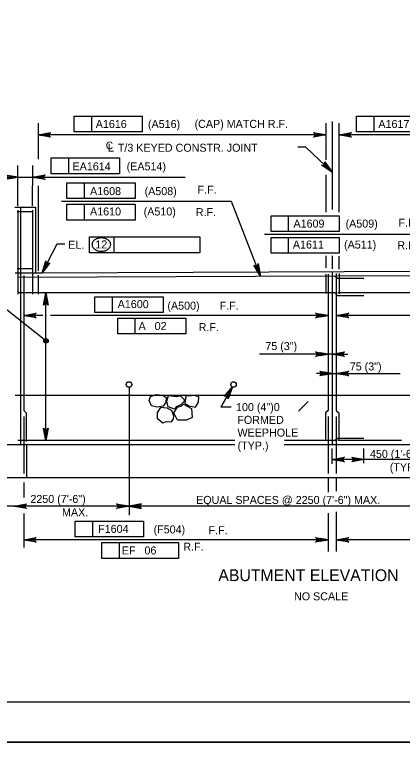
# Model space of a CAD drawing. Extents: x 634540 to 640306, y 296059 to 300275.
# Drawn here: x 638656 to 638801, y 297240 to 297519.9 of the extents above; entities that cross this region are included whole.
import ezdxf

# ---------------------------------------------------------------- set-up
doc = ezdxf.new("R2010")
doc.units = 0
for name, color, linetype in [('10', 7, 'Continuous'), ('2', 7, 'Continuous'), ('3', 7, 'Continuous'), ('4', 7, 'Continuous'), ('5', 7, 'Continuous'), ('PLT-BNDY', 7, 'Continuous')]:
    doc.layers.add(name, color=color, linetype=linetype)

# ---------------------------------------------------------------- blocks, each defined once
blk = doc.blocks.new('ROCK')
at = {"layer": '4'}
for points in [[(2.36725, 1.088), (2.2065, 0.82625), (2.378625, 0.506625), (2.66975, 0.3095), (3.128875, 0.403375), (3.48475, 0.6775), (3.4915, 1.123375), (3.25625, 1.36725), (2.783625, 1.308375)], [(1.10175, -0.02725), (1.4015, -0.159125), (1.78825, -0.148875), (1.980875, -0.266), (2.343375, 0.09475), (2.27875, 0.5505), (1.969375, 0.883), (1.4225, 0.553625), (1.152875, 0.479), (1.0105, 0.082)], [(0.74675, 0.359875), (0.882, 0.16), (1.072875, -0.144), (0.892, -0.457375), (0.448125, -0.758625), (0.1, -0.49325), (-0.095, -0.146375), (0.202875, 0.1025), (0.579125, 0.219875)], [(2.231375, -0.71725), (2.2025, -0.266375), (2.45475, 0.037125), (2.9085, 0.28875), (3.2995, 0.047625), (3.46875, -0.344), (3.231625, -0.855), (2.92, -0.860375), (2.5765, -1.054625), (2.340375, -0.904375)], [(1.2085, -0.192875), (0.778375, -0.737625), (1.008375, -1.391375), (1.48725, -1.396875), (2.09825, -1.106625), (2.133375, -0.486375), (1.723125, -0.203375), (1.37425, -0.239875)]]:
    blk.add_lwpolyline(points, close=True, dxfattribs=at)

msp = doc.modelspace()

# ---------------------------------------------------------------- linework, layer by layer
at = {"layer": '10'}
for p, q in [((638774.79, 297479.99), (638774.79, 297447.03)), ((638655.99, 297447.85), (638663.68, 297447.85)), ((638658.1, 297447.85), (638658.13, 297358.89)), ((638663.68, 297447.85), (638663.71, 297423.3)), ((638774.79, 297429.68), (638774.79, 297424.81)), ((638666.27, 297423.3), (638883.32, 297424.22)), ((638656.11, 297423.26), (638666.27, 297423.3)), ((638774.79, 297423.61), (638774.79, 297358.89)), ((638659.3, 297377.35), (638656.11, 297377.35)), ((638887, 297377.35), (638657.64, 297377.35)), ((638738.3, 297358.89), (638577.08, 297358.89)), ((638660.37, 297358.89), (638660.37, 297346.59)), ((638810.2, 297358.89), (638756.83, 297358.89)), ((638577.08, 297346.59), (638958.32, 297346.59))]:
    msp.add_line(p, q, dxfattribs=at)
at = {"layer": '2'}
msp.add_line((639261.46, 297262.46), (638475.46, 297262.46), dxfattribs=at)
at = {"layer": '3'}
for p, q in [((638678.2, 297481.99), (638703.73, 297481.99)), ((638678.2, 297476.08), (638678.2, 297481.99)), ((638684.79, 297476.08), (638684.79, 297481.99)), ((638703.73, 297481.99), (638703.73, 297476.08)), ((638783.92, 297481.99), (638809.46, 297481.99)), ((638783.92, 297476.08), (638783.92, 297481.99)), ((638790.51, 297476.08), (638790.51, 297481.99)), ((638664.75, 297479.43), (638664.75, 297465.86)), ((638772.44, 297479.43), (638772.44, 297465.65)), ((638777.39, 297446.06), (638777.39, 297479.43)), ((638772.44, 297474.99), (638664.75, 297474.99)), ((638703.73, 297476.08), (638678.2, 297476.08)), ((638879.75, 297474.99), (638777.39, 297474.99)), ((638809.46, 297476.08), (638783.92, 297476.08)), ((638764.92, 297470.44), (638761.97, 297470.44)), ((638774.79, 297461.05), (638764.92, 297470.44)), ((638669.65, 297466.35), (638695.19, 297466.35)), ((638669.65, 297460.44), (638669.65, 297466.35)), ((638676.24, 297460.44), (638676.24, 297466.35)), ((638695.19, 297466.35), (638695.19, 297460.44)), ((638657.1, 297448.36), (638657.13, 297463.53)), ((638662.65, 297448.37), (638662.68, 297463.54)), ((638695.19, 297460.44), (638669.65, 297460.44)), ((638657.12, 297459.1), (638651.23, 297459.1)), ((638657.13, 297459.1), (638665.24, 297459.1)), ((638665.23, 297459.1), (638719.72, 297459.1)), ((638668.2, 297459.1), (638671.15, 297459.1)), ((638772.44, 297460.07), (638772.44, 297446.01)), ((638664.75, 297455.93), (638664.75, 297424.06)), ((638675.52, 297457.06), (638701.06, 297457.06)), ((638675.52, 297451.16), (638675.52, 297457.06)), ((638682.11, 297451.16), (638682.11, 297457.06)), ((638701.06, 297457.06), (638701.06, 297451.16)), ((638737.08, 297450.07), (638673.51, 297450.07)), ((638701.06, 297451.16), (638675.52, 297451.16)), ((638675.52, 297448.98), (638701.06, 297448.98)), ((638675.52, 297443.08), (638675.52, 297448.98)), ((638682.11, 297443.08), (638682.11, 297448.98)), ((638701.06, 297448.98), (638701.06, 297443.08)), ((638747.93, 297422.11), (638737.08, 297450.07)), ((638751.91, 297444.67), (638777.45, 297444.67)), ((638751.91, 297438.77), (638751.91, 297444.67)), ((638758.51, 297438.77), (638758.51, 297444.67)), ((638777.45, 297444.67), (638777.45, 297438.77)), ((638701.06, 297443.08), (638675.52, 297443.08)), ((638777.45, 297438.77), (638751.91, 297438.77)), ((638684.01, 297436.74), (638693.19, 297436.74)), ((638684.01, 297430.83), (638684.01, 297436.74)), ((638693.19, 297430.83), (638693.19, 297436.74)), ((638693.19, 297436.74), (638725.23, 297436.74)), ((638725.23, 297436.74), (638725.23, 297430.83)), ((638814.79, 297437.68), (638749.5, 297437.68)), ((638751.91, 297430.69), (638751.91, 297436.59)), ((638751.91, 297436.59), (638777.45, 297436.59)), ((638758.51, 297430.69), (638758.51, 297436.59)), ((638777.45, 297436.59), (638777.45, 297430.69)), ((638666.27, 297423.3), (638671.83, 297434.22)), ((638671.83, 297434.22), (638674.78, 297434.22)), ((638725.23, 297430.83), (638684.01, 297430.83)), ((638777.45, 297430.69), (638751.91, 297430.69)), ((638772.44, 297429.68), (638772.44, 297425.17)), ((638777.39, 297424.7), (638777.39, 297429.57)), ((638667.66, 297360.43), (638667.66, 297415.8)), ((638685.98, 297414.36), (638711.52, 297414.36)), ((638685.98, 297408.46), (638685.98, 297414.36)), ((638692.58, 297408.46), (638692.58, 297414.36)), ((638711.52, 297414.36), (638711.52, 297408.46)), ((638773.25, 297410.43), (638773.25, 297407.31)), ((638667.66, 297397.84), (638653.11, 297409.32)), ((638666.47, 297407.36), (638659.32, 297407.36)), ((638773.25, 297407.36), (638669.35, 297407.36)), ((638711.52, 297408.46), (638685.98, 297408.46)), ((638876.07, 297407.36), (638776.32, 297407.36)), ((638694.52, 297400.38), (638694.52, 297406.28)), ((638694.52, 297406.28), (638720.06, 297406.28)), ((638701.11, 297400.38), (638701.11, 297406.28)), ((638720.06, 297406.28), (638720.06, 297400.38)), ((638720.06, 297400.38), (638694.52, 297400.38)), ((638767.34, 297392.78), (638747.6, 297392.78)), ((638773.25, 297392.78), (638766.79, 297392.78)), ((638774.79, 297392.78), (638773.25, 297392.78)), ((638774.79, 297392.78), (638780.69, 297392.78)), ((638774.79, 297385.61), (638768.88, 297385.61)), ((638774.79, 297385.61), (638776.32, 297385.61)), ((638776.32, 297385.61), (638782.23, 297385.61)), ((638782.23, 297385.61), (638800.26, 297385.61)), ((638737.47, 297380.58), (638733.11, 297373.09)), ((638762.16, 297371.46), (638765.85, 297375.14)), ((638733.11, 297373.09), (638736.99, 297373.09)), ((638774.79, 297351.78), (638774.79, 297357.43)), ((638786.7, 297351.92), (638786.7, 297357.43)), ((638820.72, 297353.34), (638774.79, 297353.34)), ((638773.25, 297346.59), (638773.25, 297341.05)), ((638776.32, 297346.59), (638776.32, 297341.48)), ((638659.32, 297344.68), (638659.32, 297339.04)), ((638888.42, 297335.83), (638607.52, 297335.83)), ((638659.32, 297333.16), (638659.32, 297320.33)), ((638773.25, 297333.25), (638773.25, 297318.83)), ((638776.32, 297333.69), (638776.32, 297318.83)), ((638678.59, 297330.26), (638704.13, 297330.26)), ((638678.59, 297324.36), (638678.59, 297330.26)), ((638685.19, 297324.36), (638685.19, 297330.26)), ((638704.13, 297330.26), (638704.13, 297324.36)), ((638773.25, 297323.26), (638659.32, 297323.26)), ((638704.13, 297324.36), (638678.59, 297324.36)), ((638885.41, 297323.26), (638776.32, 297323.26)), ((638688.58, 297316.28), (638688.58, 297322.18)), ((638688.58, 297322.18), (638717.24, 297322.18)), ((638695.17, 297316.28), (638695.17, 297322.18)), ((638717.24, 297322.18), (638717.24, 297316.28)), ((638717.24, 297316.28), (638688.58, 297316.28))]:
    msp.add_line(p, q, dxfattribs=at)
for points in [[(638664.75, 297474.99), (638669.41, 297475.87), (638669.05, 297475.62), (638668.87, 297475.3), (638668.81, 297474.99), (638668.87, 297474.68), (638669.05, 297474.37), (638669.41, 297474.12), (638664.75, 297474.99), (638669.05, 297474.37), (638668.87, 297474.68), (638664.75, 297474.99), (638668.81, 297474.99), (638668.87, 297475.3), (638664.75, 297474.99), (638669.05, 297475.62)], [(638772.44, 297474.99), (638767.78, 297474.12), (638768.14, 297474.37), (638768.32, 297474.68), (638768.38, 297474.99), (638768.32, 297475.3), (638768.14, 297475.62), (638767.78, 297475.87), (638772.44, 297474.99), (638768.14, 297475.62), (638768.32, 297475.3), (638772.44, 297474.99), (638768.38, 297474.99), (638768.32, 297474.68), (638772.44, 297474.99), (638768.14, 297474.37)], [(638777.39, 297474.99), (638782.05, 297475.87), (638781.69, 297475.62), (638781.51, 297475.3), (638781.45, 297474.99), (638781.51, 297474.68), (638781.69, 297474.37), (638782.05, 297474.12), (638777.39, 297474.99), (638781.69, 297474.37), (638781.51, 297474.68), (638777.39, 297474.99), (638781.45, 297474.99), (638781.51, 297475.3), (638777.39, 297474.99), (638781.69, 297475.62)], [(638774.79, 297461.05), (638770.81, 297463.63), (638771.24, 297463.57), (638771.59, 297463.67), (638771.84, 297463.85), (638772.02, 297464.12), (638772.1, 297464.47), (638772.01, 297464.9), (638774.79, 297461.05), (638772.1, 297464.47), (638772.02, 297464.12), (638774.79, 297461.05), (638771.84, 297463.85), (638771.59, 297463.67), (638774.79, 297461.05), (638771.24, 297463.57)], [(638657.12, 297459.1), (638652.46, 297458.23), (638652.82, 297458.48), (638653.01, 297458.79), (638653.06, 297459.1), (638653.01, 297459.42), (638652.82, 297459.73), (638652.46, 297459.98), (638657.12, 297459.1), (638652.82, 297459.73), (638653.01, 297459.42), (638657.12, 297459.1), (638653.06, 297459.1), (638653.01, 297458.79), (638657.12, 297459.1), (638652.82, 297458.48)], [(638662.66, 297459.1), (638667.32, 297459.98), (638666.96, 297459.73), (638666.78, 297459.42), (638666.72, 297459.1), (638666.78, 297458.79), (638666.96, 297458.48), (638667.32, 297458.23), (638662.66, 297459.1), (638666.96, 297458.48), (638666.78, 297458.79), (638662.66, 297459.1), (638666.72, 297459.1), (638666.78, 297459.42), (638662.66, 297459.1), (638666.96, 297459.73)], [(638666.27, 297423.3), (638667.61, 297427.85), (638667.66, 297427.42), (638667.86, 297427.11), (638668.11, 297426.92), (638668.41, 297426.83), (638668.78, 297426.85), (638669.16, 297427.06), (638666.27, 297423.3), (638668.78, 297426.85), (638668.41, 297426.83), (638666.27, 297423.3), (638668.11, 297426.92), (638667.86, 297427.11), (638666.27, 297423.3), (638667.66, 297427.42)], [(638747.93, 297422.11), (638745.43, 297426.14), (638745.79, 297425.89), (638746.15, 297425.84), (638746.46, 297425.9), (638746.73, 297426.06), (638746.96, 297426.35), (638747.06, 297426.77), (638747.93, 297422.11), (638746.96, 297426.35), (638746.73, 297426.06), (638747.93, 297422.11), (638746.46, 297425.9), (638746.15, 297425.84), (638747.93, 297422.11), (638745.79, 297425.89)], [(638667.66, 297415.8), (638668.53, 297411.14), (638668.28, 297411.49), (638667.97, 297411.68), (638667.66, 297411.73), (638667.35, 297411.68), (638667.03, 297411.49), (638666.79, 297411.14), (638667.66, 297415.8), (638667.03, 297411.49), (638667.35, 297411.68), (638667.66, 297415.8), (638667.66, 297411.73), (638667.97, 297411.68), (638667.66, 297415.8), (638668.28, 297411.49)], [(638659.32, 297407.36), (638663.98, 297408.24), (638663.62, 297407.99), (638663.43, 297407.68), (638663.38, 297407.36), (638663.43, 297407.05), (638663.62, 297406.74), (638663.98, 297406.49), (638659.32, 297407.36), (638663.62, 297406.74), (638663.43, 297407.05), (638659.32, 297407.36), (638663.38, 297407.36), (638663.43, 297407.68), (638659.32, 297407.36), (638663.62, 297407.99)], [(638773.25, 297407.36), (638768.59, 297406.49), (638768.95, 297406.74), (638769.13, 297407.05), (638769.19, 297407.36), (638769.13, 297407.68), (638768.95, 297407.99), (638768.59, 297408.24), (638773.25, 297407.36), (638768.95, 297407.99), (638769.13, 297407.68), (638773.25, 297407.36), (638769.19, 297407.36), (638769.13, 297407.05), (638773.25, 297407.36), (638768.95, 297406.74)], [(638776.32, 297407.36), (638780.98, 297408.24), (638780.63, 297407.99), (638780.44, 297407.68), (638780.39, 297407.36), (638780.44, 297407.05), (638780.63, 297406.74), (638780.98, 297406.49), (638776.32, 297407.36), (638780.63, 297406.74), (638780.44, 297407.05), (638776.32, 297407.36), (638780.39, 297407.36), (638780.44, 297407.68), (638776.32, 297407.36), (638780.63, 297407.99)], [(638773.25, 297392.78), (638768.59, 297391.91), (638768.95, 297392.15), (638769.13, 297392.47), (638769.19, 297392.78), (638769.13, 297393.09), (638768.95, 297393.41), (638768.59, 297393.65), (638773.25, 297392.78), (638768.95, 297393.41), (638769.13, 297393.09), (638773.25, 297392.78), (638769.19, 297392.78), (638769.13, 297392.47), (638773.25, 297392.78), (638768.95, 297392.15)], [(638774.79, 297392.78), (638779.45, 297393.65), (638779.09, 297393.41), (638778.9, 297393.09), (638778.85, 297392.78), (638778.9, 297392.47), (638779.09, 297392.15), (638779.45, 297391.9), (638774.79, 297392.78), (638779.09, 297392.15), (638778.9, 297392.47), (638774.79, 297392.78), (638778.85, 297392.78), (638778.9, 297393.09), (638774.79, 297392.78), (638779.09, 297393.41)], [(638774.79, 297385.61), (638770.12, 297384.74), (638770.48, 297384.99), (638770.67, 297385.3), (638770.72, 297385.61), (638770.67, 297385.93), (638770.48, 297386.24), (638770.12, 297386.49), (638774.79, 297385.61), (638770.48, 297386.24), (638770.67, 297385.93), (638774.79, 297385.61), (638770.72, 297385.61), (638770.67, 297385.3), (638774.79, 297385.61), (638770.48, 297384.99)], [(638776.32, 297385.61), (638780.98, 297386.49), (638780.63, 297386.24), (638780.44, 297385.93), (638780.39, 297385.61), (638780.44, 297385.3), (638780.63, 297384.99), (638780.98, 297384.74), (638776.32, 297385.61), (638780.63, 297384.99), (638780.44, 297385.3), (638776.32, 297385.61), (638780.39, 297385.61), (638780.44, 297385.93), (638776.32, 297385.61), (638780.63, 297386.24)], [(638737.47, 297380.58), (638735.88, 297376.11), (638735.85, 297376.55), (638735.67, 297376.86), (638735.43, 297377.07), (638735.13, 297377.18), (638734.77, 297377.17), (638734.37, 297376.99), (638737.47, 297380.58), (638734.77, 297377.17), (638735.13, 297377.18), (638737.47, 297380.58), (638735.43, 297377.07), (638735.67, 297376.86), (638737.47, 297380.58), (638735.85, 297376.55)], [(638667.66, 297360.43), (638666.79, 297365.09), (638667.03, 297364.73), (638667.35, 297364.55), (638667.66, 297364.49), (638667.97, 297364.55), (638668.28, 297364.73), (638668.53, 297365.09), (638667.66, 297360.43), (638668.28, 297364.73), (638667.97, 297364.55), (638667.66, 297360.43), (638667.66, 297364.49), (638667.35, 297364.55), (638667.66, 297360.43), (638667.03, 297364.73)], [(638774.79, 297353.34), (638779.45, 297354.22), (638779.09, 297353.97), (638778.9, 297353.66), (638778.85, 297353.34), (638778.9, 297353.03), (638779.09, 297352.72), (638779.45, 297352.47), (638774.79, 297353.34), (638779.09, 297352.72), (638778.9, 297353.03), (638774.79, 297353.34), (638778.85, 297353.34), (638778.9, 297353.66), (638774.79, 297353.34), (638779.09, 297353.97)], [(638786.76, 297353.34), (638782.1, 297352.47), (638782.46, 297352.72), (638782.65, 297353.03), (638782.7, 297353.34), (638782.65, 297353.66), (638782.46, 297353.97), (638782.1, 297354.22), (638786.76, 297353.34), (638782.46, 297353.97), (638782.65, 297353.66), (638786.76, 297353.34), (638782.7, 297353.34), (638782.65, 297353.03), (638786.76, 297353.34), (638782.46, 297352.72)], [(638659.32, 297323.26), (638663.98, 297324.14), (638663.62, 297323.89), (638663.43, 297323.58), (638663.38, 297323.26), (638663.43, 297322.95), (638663.62, 297322.64), (638663.98, 297322.39), (638659.32, 297323.26), (638663.62, 297322.64), (638663.43, 297322.95), (638659.32, 297323.26), (638663.38, 297323.26), (638663.43, 297323.58), (638659.32, 297323.26), (638663.62, 297323.89)], [(638773.25, 297323.26), (638768.59, 297322.39), (638768.95, 297322.64), (638769.13, 297322.95), (638769.19, 297323.26), (638769.13, 297323.58), (638768.95, 297323.89), (638768.59, 297324.14), (638773.25, 297323.26), (638768.95, 297323.89), (638769.13, 297323.58), (638773.25, 297323.26), (638769.19, 297323.26), (638769.13, 297322.95), (638773.25, 297323.26), (638768.95, 297322.64)], [(638776.32, 297323.26), (638780.98, 297324.14), (638780.63, 297323.89), (638780.44, 297323.58), (638780.39, 297323.26), (638780.44, 297322.95), (638780.63, 297322.64), (638780.98, 297322.39), (638776.32, 297323.26), (638780.63, 297322.64), (638780.44, 297322.95), (638776.32, 297323.26), (638780.39, 297323.26), (638780.44, 297323.58), (638776.32, 297323.26), (638780.63, 297323.89)]]:
    msp.add_lwpolyline(points, dxfattribs=at)
for points in [[(638772.3, 297462.72), (638772.97, 297463.44), (638774.79, 297461.05)], [(638654.18, 297459.6), (638654.18, 297458.61), (638657.13, 297459.1)], [(638667.17, 297426.15), (638668.05, 297425.71), (638666.27, 297423.3)], [(638746.4, 297424.7), (638747.32, 297425.05), (638747.91, 297422.11)], [(638668.15, 297412.84), (638667.17, 297412.84), (638667.66, 297415.8)], [(638770.3, 297407.86), (638770.3, 297406.87), (638773.25, 297407.36)], [(638779.28, 297407.86), (638779.28, 297406.87), (638776.32, 297407.36)], [(638770.3, 297393.27), (638770.3, 297392.29), (638773.25, 297392.78)], [(638777.74, 297393.27), (638777.74, 297392.29), (638774.79, 297392.78)], [(638771.83, 297386.1), (638771.83, 297385.12), (638774.79, 297385.61)], [(638779.28, 297386.1), (638779.28, 297385.12), (638776.32, 297385.61)], [(638736.42, 297377.79), (638735.57, 297378.29), (638737.48, 297380.59)], [(638668.15, 297363.38), (638667.17, 297363.38), (638667.66, 297360.43)], [(638770.3, 297323.76), (638770.3, 297322.77), (638773.25, 297323.26)], [(638779.28, 297323.76), (638779.28, 297322.77), (638776.32, 297323.26)]]:
    msp.add_lwpolyline(points, close=True, dxfattribs=at)
for centre, radius in [((638667.66, 297397.84), 0.833), ((638667.66, 297397.84), 0.417), ((638698.75, 297381.45), 1.03), ((638737.88, 297381.45), 1.03)]:
    msp.add_circle(centre, radius, dxfattribs=at)
for centre, radius, start, end in [((638687.52, 297433.43), 2.76, 125.6316, 149.9767), ((638688.05, 297432.69), 3.66, 106.5358, 125.6316), ((638688.39, 297431.53), 4.87, 90, 106.5358), ((638688.39, 297431.53), 4.87, 73.4642, 90), ((638688.74, 297432.69), 3.66, 54.3684, 73.4642), ((638689.27, 297433.43), 2.76, 30.0233, 54.3684), ((638686.72, 297433.89), 1.83, 149.9767, 180), ((638686.72, 297433.89), 1.83, 180, 210.0233), ((638687.52, 297434.36), 2.76, 210.0233, 234.3684), ((638689.27, 297434.36), 2.76, 305.6316, 329.9767), ((638690.07, 297433.89), 1.83, 0, 30.0233), ((638690.07, 297433.89), 1.83, 329.9767, 0), ((638688.05, 297435.09), 3.66, 234.3684, 253.4642), ((638688.39, 297436.25), 4.87, 253.4642, 270), ((638688.39, 297436.25), 4.87, 270, 286.5358), ((638688.74, 297435.09), 3.66, 286.5358, 305.6316)]:
    msp.add_arc(centre, radius, start, end, dxfattribs=at)
at = {"layer": '4'}
for points in [[(638655.77, 297335.84), (638660.43, 297336.71), (638660.07, 297336.46), (638659.88, 297336.15), (638659.83, 297335.84), (638659.88, 297335.53), (638660.07, 297335.21), (638660.43, 297334.97), (638655.77, 297335.84), (638660.07, 297335.21), (638659.88, 297335.53), (638655.77, 297335.84), (638659.83, 297335.84), (638659.88, 297336.15), (638655.77, 297335.84), (638660.07, 297336.46)], [(638698.75, 297335.83), (638694.09, 297334.96), (638694.45, 297335.2), (638694.64, 297335.52), (638694.69, 297335.83), (638694.64, 297336.14), (638694.45, 297336.45), (638694.09, 297336.7), (638698.75, 297335.83), (638694.45, 297336.45), (638694.64, 297336.14), (638698.75, 297335.83), (638694.69, 297335.83), (638694.64, 297335.52), (638698.75, 297335.83), (638694.45, 297335.2)], [(638698.75, 297335.83), (638703.41, 297334.96), (638703.06, 297335.2), (638702.87, 297335.52), (638702.82, 297335.83), (638702.87, 297336.14), (638703.06, 297336.45), (638703.41, 297336.7), (638698.75, 297335.83), (638703.06, 297336.45), (638702.87, 297336.14), (638698.75, 297335.83), (638702.82, 297335.83), (638702.87, 297335.52), (638698.75, 297335.83), (638703.06, 297335.2)]]:
    msp.add_lwpolyline(points, dxfattribs=at)
at = {"layer": '5'}
for p, q in [((638656.84, 297446.31), (638662.91, 297446.31)), ((638657.1, 297446.82), (638657.13, 297415.28)), ((638662.64, 297446.82), (638662.67, 297415.28)), ((638662.91, 297424.83), (638656.87, 297424.83)), ((638657.13, 297421.72), (638775.82, 297422.23)), ((638659.32, 297422.24), (638659.32, 297371.76)), ((638664.76, 297422.47), (638664.75, 297415.28)), ((638772.44, 297422.84), (638772.43, 297415.5)), ((638773.25, 297422.84), (638773.25, 297371.76)), ((638775.82, 297422.23), (638776.76, 297421.3)), ((638776.32, 297422.99), (638776.32, 297371.76)), ((638776.75, 297422.23), (638887.51, 297422.7)), ((638776.76, 297421.3), (638786.7, 297421.34)), ((638777.39, 297422.99), (638777.38, 297415.49)), ((638775.81, 297415.8), (638657.13, 297415.8)), ((638775.81, 297415.8), (638776.74, 297414.86)), ((638887.51, 297415.8), (638776.86, 297415.8)), ((638776.74, 297414.86), (638786.68, 297414.86)), ((638698.75, 297380.42), (638698.75, 297332.45)), ((638659.32, 297371.76), (638660.25, 297370.83)), ((638660.25, 297370.83), (638660.25, 297360.06)), ((638773.25, 297371.76), (638772.31, 297370.83)), ((638772.31, 297370.83), (638772.31, 297360.89)), ((638776.32, 297371.76), (638777.26, 297370.83)), ((638777.26, 297370.83), (638777.26, 297360.89)), ((638659.32, 297369.44), (638659.32, 297348.13)), ((638773.25, 297369.44), (638773.25, 297348.13)), ((638776.32, 297369.44), (638776.32, 297348.13)), ((638738.37, 297360.43), (638657.13, 297360.43)), ((638775.81, 297360.43), (638756.98, 297360.43)), ((638775.81, 297360.43), (638776.74, 297361.36)), ((638776.74, 297361.36), (638786.68, 297361.36)), ((638800.78, 297360.43), (638776.86, 297360.43))]:
    msp.add_line(p, q, dxfattribs=at)
at = {"layer": 'PLT-BNDY'}
for points in [[(638435.46, 297841.46), (639276.46, 297841.46), (639276.46, 297247.46), (638435.46, 297247.46)], [(638435.46, 297247.46), (639276.46, 297247.46), (639276.46, 296653.46), (638435.46, 296653.46)]]:
    msp.add_lwpolyline(points, close=True, dxfattribs=at)

# ---------------------------------------------------------------- block references
at = {"layer": '3', "xscale": 4.921475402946, "yscale": -4.921475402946, "rotation": -156.2166383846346}
msp.add_blockref('ROCK', (638724.2, 297377.29), dxfattribs=at)

# ---------------------------------------------------------------- texts
at = {"layer": '3'}
for s, height, p in [('A1616', 3, (638686.29, 297477.57)), ('(A516)', 3, (638705.84, 297477.57)), ('(CAP) MATCH R.F.', 3.0001, (638723.28, 297477.62)), ('A1617', 3, (638792.1, 297477.57)), ('C', 2.84, (638690.06, 297469.62)), ('L', 3, (638690.86, 297468.73)), ('T/3 KEYED CONSTR. JOINT', 3.0001, (638694.55, 297468.68)), ('EA1614', 3, (638677.61, 297461.7)), ('(EA514)', 3, (638697.86, 297461.7)), ('A1608', 3, (638684.16, 297452.42)), ('(A508)', 3, (638704.58, 297452.42)), ('F.F.', 3, (638724.4, 297452.97)), ('A1610', 3, (638684.16, 297444.79)), ('(A510)', 3, (638704.23, 297444.79)), ('R.F.', 3, (638723.76, 297444.54)), ('(A509)', 3, (638779.82, 297440.25)), ('F.F.', 3, (638799.67, 297440.58)), ('A1609', 3, (638760.32, 297440.25)), ('EL.', 3, (638676, 297432.32)), ('12', 3, (638686.13, 297432.43)), ('A1611', 3, (638760.1, 297432.4)), ('(A511)', 3, (638779.25, 297432.4)), ('R.F.', 3, (638799.19, 297432.15)), ('A1600', 3, (638694.51, 297410.08)), ('(A500)', 3, (638713.12, 297409.49)), ('F.F.', 3, (638732.68, 297409.48)), ('A   02', 3, (638702.33, 297401.86)), ('R.F.', 3, (638724.81, 297401.46)), ('75 (3")', 3, (638749.78, 297394.35)), ('75 (3")', 3, (638781.38, 297386.71)), ('100 (4")0', 3, (638738.8, 297371.48)), ('FORMED', 3, (638739.3, 297366.7)), ('WEEPHOLE', 3, (638739.35, 297361.92)), ('(TYP.)', 3, (638739.39, 297357.05)), ('450 (1\'-6")', 3.0001, (638788.93, 297353.96)), ('(TYP.)', 3, (638796.37, 297348.96)), ('2250 (7\'-6")', 3.0001, (638661.83, 297337.06)), ('EQUAL SPACES @ 2250 (7\'-6") MAX.', 3.0001, (638723.86, 297336.69)), ('MAX.', 3, (638673.66, 297332.06)), ('F1604', 3, (638687.19, 297325.84)), ('(F504)', 3, (638707.95, 297325.66)), ('F.F.', 3, (638728.54, 297325.35)), ('EF   06', 3, (638696.07, 297317.76)), ('R.F.', 3, (638719.07, 297319.16)), ('ABUTMENT ELEVATION', 4.4294, (638732.18, 297307.76)), ('NO SCALE', 3, (638760.52, 297300.57))]:
    msp.add_text(s, height=height, dxfattribs=at).set_placement(p)

doc.saveas('drawing.dxf')
